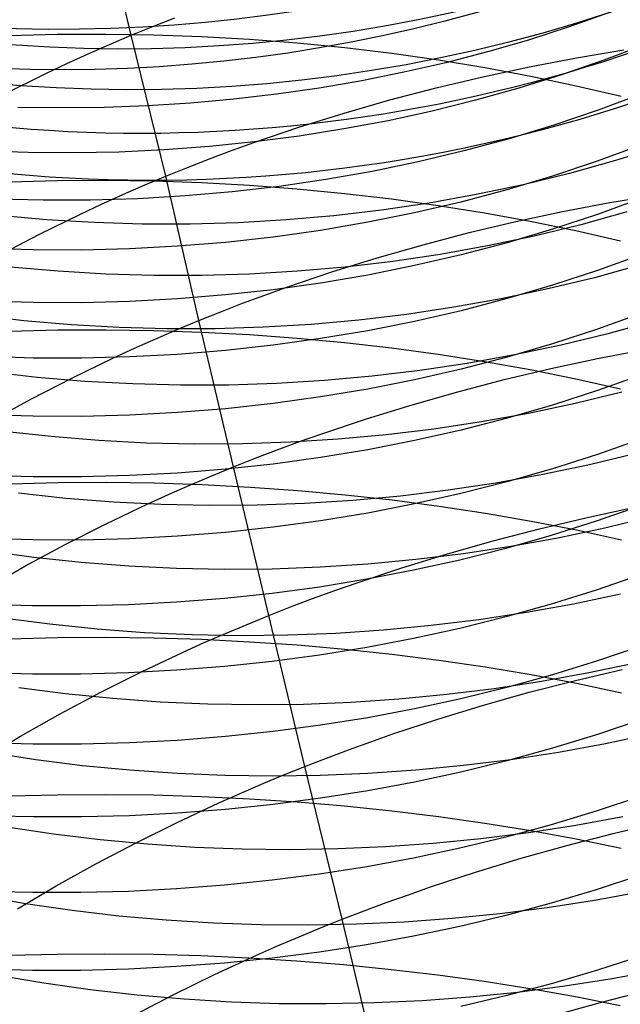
# Model space of a CAD drawing. Extents: x -383 to 1849, y -1185 to -529.
# Tile 597 of 656: x 411.5 to 417.64, y -955.62 to -945.55. Entities that reach past the tile are written whole.
import ezdxf

# ---------------------------------------------------------------- set-up
doc = ezdxf.new("R2010")
doc.units = 0
doc.layers.add('PREDEFINITO', color=7, linetype='CONTINUOUS')

msp = doc.modelspace()

# ---------------------------------------------------------------- linework, layer by layer
at = {"layer": 'PREDEFINITO'}
for p, q in [((412.636, -945.71, 501.299), (412.299, -944.29, 502.712)), ((412.858, -945.619, 501.259), (413.083, -945.531, 501.223)), ((417.527, -945.478, 598.041), (417.115, -945.624, 597.995)), ((412.636, -945.71, 501.299), (412.858, -945.619, 501.259)), ((417.115, -945.624, 597.995), (416.699, -945.758, 597.953)), ((411.388, -945.712, 650.636), (411.88, -945.699, 650.638)), ((411.88, -945.699, 650.638), (412.373, -945.697, 650.628)), ((412.373, -945.697, 650.628), (412.865, -945.705, 650.607)), ((412.415, -945.804, 501.341), (412.636, -945.71, 501.299)), ((412.99, -947.151, 499.912), (412.636, -945.71, 501.299)), ((412.865, -945.705, 650.607), (413.356, -945.722, 650.574)), ((413.356, -945.722, 650.574), (413.846, -945.75, 650.531)), ((413.846, -945.75, 650.531), (414.333, -945.788, 650.476)), ((416.699, -945.758, 597.953), (416.278, -945.88, 597.916)), ((412.195, -945.9, 501.386), (412.415, -945.804, 501.341)), ((414.333, -945.788, 650.476), (414.819, -945.836, 650.409)), ((414.819, -945.836, 650.409), (415.301, -945.894, 650.332)), ((417.191, -945.941, 499.644), (417.674, -945.86, 499.672)), ((417.894, -945.802, 599.486), (417.468, -945.964, 599.43)), ((411.978, -945.999, 501.435), (412.195, -945.9, 501.386)), ((415.301, -945.894, 650.332), (415.779, -945.962, 650.243)), ((415.779, -945.962, 650.243), (416.253, -946.04, 650.143)), ((416.278, -945.88, 597.916), (415.853, -945.99, 597.883)), ((416.71, -946.032, 499.627), (417.191, -945.941, 499.644)), ((417.468, -945.964, 599.43), (417.036, -946.114, 599.38)), ((411.762, -946.1, 501.486), (411.978, -945.999, 501.435)), ((415.853, -945.99, 597.883), (415.425, -946.088, 597.854)), ((416.231, -946.135, 499.622), (416.71, -946.032, 499.627)), ((416.253, -946.04, 650.143), (416.723, -946.128, 650.032)), ((411.337, -946.311, 501.597), (411.762, -946.1, 501.486)), ((414.994, -946.175, 597.83), (414.559, -946.25, 597.811)), ((415.425, -946.088, 597.854), (414.994, -946.175, 597.83)), ((415.755, -946.247, 499.628), (416.231, -946.135, 499.622)), ((417.036, -946.114, 599.38), (416.599, -946.25, 599.334)), ((416.723, -946.128, 650.032), (417.187, -946.225, 649.909)), ((414.559, -946.25, 597.811), (414.123, -946.313, 597.795)), ((415.282, -946.371, 499.646), (415.755, -946.247, 499.628)), ((416.599, -946.25, 599.334), (416.157, -946.374, 599.294)), ((417.187, -946.225, 649.909), (417.646, -946.333, 649.776)), ((413.684, -946.364, 597.784), (413.244, -946.404, 597.778)), ((414.123, -946.313, 597.795), (413.684, -946.364, 597.784)), ((414.814, -946.506, 499.675), (415.282, -946.371, 499.646)), ((416.157, -946.374, 599.294), (415.712, -946.485, 599.259)), ((417.857, -946.309, 600.871), (417.411, -946.476, 600.81)), ((411.918, -946.453, 597.783), (411.475, -946.447, 597.794)), ((412.36, -946.449, 597.777), (411.918, -946.453, 597.783)), ((412.802, -946.432, 597.775), (412.36, -946.449, 597.777)), ((413.244, -946.404, 597.778), (412.802, -946.432, 597.775)), ((417.411, -946.476, 600.81), (416.959, -946.629, 600.755)), ((414.35, -946.651, 499.716), (414.814, -946.506, 499.675)), ((415.712, -946.485, 599.259), (415.262, -946.583, 599.229)), ((413.891, -946.807, 499.769), (414.35, -946.651, 499.716)), ((414.809, -946.668, 599.204), (414.353, -946.741, 599.184)), ((415.262, -946.583, 599.229), (414.809, -946.668, 599.204)), ((416.959, -946.629, 600.755), (416.501, -946.768, 600.706)), ((414.353, -946.741, 599.184), (413.895, -946.801, 599.169)), ((416.501, -946.768, 600.706), (416.039, -946.893, 600.663)), ((413.435, -946.848, 599.159), (412.973, -946.882, 599.153)), ((413.895, -946.801, 599.169), (413.435, -946.848, 599.159)), ((413.663, -946.889, 499.8), (413.891, -946.807, 499.769)), ((417.856, -946.829, 602.251), (417.402, -946.997, 602.186)), ((418.055, -946.846, 549.399), (417.589, -946.991, 549.415)), ((411.584, -946.909, 599.168), (411.121, -946.893, 599.183)), ((412.047, -946.913, 599.158), (411.584, -946.909, 599.168)), ((412.51, -946.904, 599.153), (412.047, -946.913, 599.158)), ((412.973, -946.882, 599.153), (412.51, -946.904, 599.153)), ((413.213, -947.061, 499.872), (413.437, -946.974, 499.834)), ((413.437, -946.974, 499.834), (413.663, -946.889, 499.8)), ((416.039, -946.893, 600.663), (415.572, -947.005, 600.625)), ((412.99, -947.151, 499.912), (413.213, -947.061, 499.872)), ((415.572, -947.005, 600.625), (415.101, -947.102, 600.594)), ((417.402, -946.997, 602.186), (416.943, -947.15, 602.128)), ((417.589, -946.991, 549.415), (417.118, -947.122, 549.426)), ((412.769, -947.244, 499.955), (412.99, -947.151, 499.912)), ((413.328, -948.627, 498.558), (412.99, -947.151, 499.912)), ((415.101, -947.102, 600.594), (414.626, -947.186, 600.568)), ((416.943, -947.15, 602.128), (416.478, -947.289, 602.075)), ((417.118, -947.122, 549.426), (416.643, -947.238, 549.432)), ((411.391, -947.208, 652.026), (411.883, -947.195, 652.028)), ((411.883, -947.195, 652.028), (412.374, -947.192, 652.019)), ((412.374, -947.192, 652.019), (412.865, -947.2, 651.997)), ((412.55, -947.339, 500.001), (412.769, -947.244, 499.955)), ((412.865, -947.2, 651.997), (413.356, -947.217, 651.965)), ((413.356, -947.217, 651.965), (413.845, -947.244, 651.92)), ((414.149, -947.255, 600.548), (413.669, -947.311, 600.534)), ((413.845, -947.244, 651.92), (414.331, -947.28, 651.864)), ((414.626, -947.186, 600.568), (414.149, -947.255, 600.548)), ((414.331, -947.28, 651.864), (414.816, -947.327, 651.797)), ((416.643, -947.238, 549.432), (416.164, -947.339, 549.432)), ((412.704, -947.382, 600.522), (412.22, -947.396, 600.525)), ((412.332, -947.437, 500.051), (412.55, -947.339, 500.001)), ((413.187, -947.353, 600.525), (412.704, -947.382, 600.522)), ((413.669, -947.311, 600.534), (413.187, -947.353, 600.525)), ((414.816, -947.327, 651.797), (415.297, -947.384, 651.718)), ((415.297, -947.384, 651.718), (415.775, -947.45, 651.628)), ((416.164, -947.339, 549.432), (415.682, -947.426, 549.427)), ((416.478, -947.289, 602.075), (416.008, -947.415, 602.029)), ((417.857, -947.376, 603.621), (417.404, -947.542, 603.553)), ((417.529, -947.421, 498.285), (418.012, -947.339, 498.313)), ((411.736, -947.397, 600.533), (411.252, -947.385, 600.547)), ((412.22, -947.396, 600.525), (411.736, -947.397, 600.533)), ((412.116, -947.538, 500.103), (412.332, -947.437, 500.051)), ((415.682, -947.426, 549.427), (415.196, -947.498, 549.418)), ((416.008, -947.415, 602.029), (415.533, -947.525, 601.99)), ((415.775, -947.45, 651.628), (416.248, -947.526, 651.526)), ((417.048, -947.513, 498.268), (417.529, -947.421, 498.285)), ((411.769, -947.596, 549.214), (411.281, -947.552, 549.166)), ((411.69, -947.746, 500.216), (412.116, -947.538, 500.103)), ((414.709, -947.556, 549.403), (414.22, -947.599, 549.384)), ((415.196, -947.498, 549.418), (414.709, -947.556, 549.403)), ((415.533, -947.525, 601.99), (415.054, -947.622, 601.956)), ((416.248, -947.526, 651.526), (416.717, -947.612, 651.413)), ((416.569, -947.615, 498.262), (417.048, -947.513, 498.268)), ((417.404, -947.542, 603.553), (416.944, -947.694, 603.491)), ((417.703, -947.516, 548.071), (417.233, -947.647, 548.082)), ((412.258, -947.625, 549.257), (411.769, -947.596, 549.214)), ((412.748, -947.64, 549.296), (412.258, -947.625, 549.257)), ((413.239, -947.641, 549.33), (412.748, -947.64, 549.296)), ((413.73, -947.627, 549.359), (413.239, -947.641, 549.33)), ((414.22, -947.599, 549.384), (413.73, -947.627, 549.359)), ((415.054, -947.622, 601.956), (414.572, -947.705, 601.929)), ((416.093, -947.728, 498.269), (416.569, -947.615, 498.262)), ((416.717, -947.612, 651.413), (417.181, -947.707, 651.289)), ((417.233, -947.647, 548.082), (416.758, -947.763, 548.088)), ((411.272, -947.965, 500.341), (411.69, -947.746, 500.216)), ((414.086, -947.773, 601.908), (413.599, -947.828, 601.893)), ((414.572, -947.705, 601.929), (414.086, -947.773, 601.908)), ((415.62, -947.852, 498.287), (416.093, -947.728, 498.269)), ((416.758, -947.763, 548.088), (416.279, -947.864, 548.088)), ((416.944, -947.694, 603.491), (416.479, -947.832, 603.436)), ((417.181, -947.707, 651.289), (417.639, -947.813, 651.153)), ((413.109, -947.868, 601.885), (412.618, -947.895, 601.882)), ((413.599, -947.828, 601.893), (413.109, -947.868, 601.885)), ((415.152, -947.986, 498.317), (415.62, -947.852, 498.287)), ((416.279, -947.864, 548.088), (415.797, -947.951, 548.083)), ((416.479, -947.832, 603.436), (416.009, -947.956, 603.388)), ((411.634, -947.905, 601.896), (411.143, -947.89, 601.911)), ((412.126, -947.907, 601.886), (411.634, -947.905, 601.896)), ((412.618, -947.895, 601.882), (412.126, -947.907, 601.886)), ((414.688, -948.13, 498.359), (415.152, -947.986, 498.317)), ((415.797, -947.951, 548.083), (415.312, -948.023, 548.072)), ((416.009, -947.956, 603.388), (415.534, -948.066, 603.346)), ((417.856, -947.951, 604.979), (417.403, -948.116, 604.908)), ((411.888, -948.123, 547.854), (411.401, -948.08, 547.803)), ((414.825, -948.08, 548.057), (414.337, -948.124, 548.036)), ((415.312, -948.023, 548.072), (414.825, -948.08, 548.057)), ((415.534, -948.066, 603.346), (415.055, -948.162, 603.311)), ((417.843, -948.058, 546.735), (417.373, -948.189, 546.746)), ((412.377, -948.152, 547.9), (411.888, -948.123, 547.854)), ((412.866, -948.167, 547.942), (412.377, -948.152, 547.9)), ((413.357, -948.167, 547.978), (412.866, -948.167, 547.942)), ((413.847, -948.152, 548.009), (413.357, -948.167, 547.978)), ((414.337, -948.124, 548.036), (413.847, -948.152, 548.009)), ((414.229, -948.285, 498.413), (414.688, -948.13, 498.359)), ((415.055, -948.162, 603.311), (414.573, -948.244, 603.282)), ((417.373, -948.189, 546.746), (416.897, -948.304, 546.752)), ((417.403, -948.116, 604.908), (416.944, -948.267, 604.844)), ((414.001, -948.367, 498.444), (414.229, -948.285, 498.413)), ((414.573, -948.244, 603.282), (414.087, -948.312, 603.26)), ((416.944, -948.267, 604.844), (416.479, -948.403, 604.786)), ((413.6, -948.366, 603.244), (413.11, -948.407, 603.234)), ((414.087, -948.312, 603.26), (413.6, -948.366, 603.244)), ((413.775, -948.451, 498.479), (414.001, -948.367, 498.444)), ((416.897, -948.304, 546.752), (416.418, -948.406, 546.752)), ((411.635, -948.444, 603.245), (411.144, -948.429, 603.261)), ((412.127, -948.445, 603.235), (411.635, -948.444, 603.245)), ((412.619, -948.433, 603.231), (412.127, -948.445, 603.235)), ((413.11, -948.407, 603.234), (412.619, -948.433, 603.231)), ((413.551, -948.538, 498.517), (413.775, -948.451, 498.479)), ((416.418, -948.406, 546.752), (415.936, -948.492, 546.746)), ((416.479, -948.403, 604.786), (416.009, -948.527, 604.735)), ((411.538, -948.629, 546.449), (411.053, -948.573, 546.389)), ((413.328, -948.627, 498.558), (413.551, -948.538, 498.517)), ((415.451, -948.565, 546.735), (414.964, -948.623, 546.718)), ((415.936, -948.492, 546.746), (415.451, -948.565, 546.735)), ((416.009, -948.527, 604.735), (415.534, -948.636, 604.691)), ((417.856, -948.553, 606.328), (417.403, -948.716, 606.253)), ((412.025, -948.671, 546.503), (411.538, -948.629, 546.449)), ((412.514, -948.698, 546.552), (412.025, -948.671, 546.503)), ((413.107, -948.719, 498.602), (413.328, -948.627, 498.558)), ((413.682, -950.124, 497.233), (413.328, -948.627, 498.558)), ((414.475, -948.667, 546.696), (413.985, -948.696, 546.668)), ((414.964, -948.623, 546.718), (414.475, -948.667, 546.696)), ((415.534, -948.636, 604.691), (415.055, -948.731, 604.654)), ((417.981, -948.632, 545.412), (417.51, -948.762, 545.424)), ((411.392, -948.737, 653.38), (411.884, -948.724, 653.382)), ((411.884, -948.724, 653.382), (412.375, -948.722, 653.373)), ((412.375, -948.722, 653.373), (412.866, -948.728, 653.351)), ((413.004, -948.712, 546.596), (412.514, -948.698, 546.552)), ((412.866, -948.728, 653.351), (413.356, -948.745, 653.318)), ((412.888, -948.813, 498.649), (413.107, -948.719, 498.602)), ((413.494, -948.711, 546.635), (413.004, -948.712, 546.596)), ((413.356, -948.745, 653.318), (413.845, -948.771, 653.273)), ((413.985, -948.696, 546.668), (413.494, -948.711, 546.635)), ((413.845, -948.771, 653.273), (414.332, -948.807, 653.216)), ((415.055, -948.731, 604.654), (414.573, -948.812, 604.624)), ((417.403, -948.716, 606.253), (416.944, -948.866, 606.185)), ((417.51, -948.762, 545.424), (417.034, -948.878, 545.429)), ((412.67, -948.91, 498.699), (412.888, -948.813, 498.649)), ((414.087, -948.88, 604.6), (413.599, -948.934, 604.583)), ((414.573, -948.812, 604.624), (414.087, -948.88, 604.6)), ((414.332, -948.807, 653.216), (414.816, -948.852, 653.148)), ((414.816, -948.852, 653.148), (415.298, -948.907, 653.068)), ((416.944, -948.866, 606.185), (416.479, -949.002, 606.125)), ((417.034, -948.878, 545.429), (416.555, -948.979, 545.429)), ((412.454, -949.01, 498.752), (412.67, -948.91, 498.699)), ((413.11, -948.974, 604.573), (412.619, -949, 604.569)), ((413.599, -948.934, 604.583), (413.11, -948.974, 604.573)), ((415.298, -948.907, 653.068), (415.775, -948.971, 652.977)), ((415.775, -948.971, 652.977), (416.249, -949.045, 652.874)), ((416.555, -948.979, 545.429), (416.073, -949.066, 545.423)), ((417.405, -949.016, 496.941), (417.887, -948.924, 496.958)), ((411.635, -949.011, 604.582), (411.144, -948.996, 604.599)), ((412.127, -949.012, 604.572), (411.635, -949.011, 604.582)), ((412.028, -949.216, 498.867), (412.454, -949.01, 498.752)), ((412.619, -949, 604.569), (412.127, -949.012, 604.572)), ((416.073, -949.066, 545.423), (415.588, -949.139, 545.411)), ((416.479, -949.002, 606.125), (416.009, -949.125, 606.072)), ((416.249, -949.045, 652.874), (416.717, -949.129, 652.759)), ((416.926, -949.119, 496.935), (417.405, -949.016, 496.941)), ((411.676, -949.209, 545.108), (411.191, -949.154, 545.046)), ((415.588, -949.139, 545.411), (415.101, -949.197, 545.393)), ((416.009, -949.125, 606.072), (415.534, -949.233, 606.025)), ((416.45, -949.232, 496.941), (416.926, -949.119, 496.935)), ((416.717, -949.129, 652.759), (417.181, -949.222, 652.633)), ((417.856, -949.181, 607.664), (417.403, -949.343, 607.586)), ((411.609, -949.431, 498.994), (412.028, -949.216, 498.867)), ((412.163, -949.25, 545.166), (411.676, -949.209, 545.108)), ((412.651, -949.276, 545.218), (412.163, -949.25, 545.166)), ((413.141, -949.289, 545.264), (412.651, -949.276, 545.218)), ((413.632, -949.287, 545.305), (413.141, -949.289, 545.264)), ((414.122, -949.271, 545.34), (413.632, -949.287, 545.305)), ((414.612, -949.241, 545.369), (414.122, -949.271, 545.34)), ((415.101, -949.197, 545.393), (414.612, -949.241, 545.369)), ((415.534, -949.233, 606.025), (415.055, -949.328, 605.986)), ((415.977, -949.355, 496.959), (416.45, -949.232, 496.941)), ((417.181, -949.222, 652.633), (417.639, -949.325, 652.495)), ((415.055, -949.328, 605.986), (414.573, -949.408, 605.954)), ((415.508, -949.488, 496.989), (415.977, -949.355, 496.959)), ((417.403, -949.343, 607.586), (416.944, -949.492, 607.515)), ((417.652, -949.361, 544.113), (417.176, -949.477, 544.118)), ((411.198, -949.656, 499.132), (411.609, -949.431, 498.994)), ((414.087, -949.476, 605.929), (413.6, -949.529, 605.911)), ((414.573, -949.408, 605.954), (414.087, -949.476, 605.929)), ((415.043, -949.632, 497.032), (415.508, -949.488, 496.989)), ((416.944, -949.492, 607.515), (416.479, -949.626, 607.452)), ((417.176, -949.477, 544.118), (416.697, -949.578, 544.118)), ((411.635, -949.606, 605.909), (411.144, -949.592, 605.925)), ((412.619, -949.595, 605.896), (412.127, -949.608, 605.899)), ((413.11, -949.569, 605.9), (412.619, -949.595, 605.896)), ((413.6, -949.529, 605.911), (413.11, -949.569, 605.9)), ((416.697, -949.578, 544.118), (416.215, -949.665, 544.111)), ((412.127, -949.608, 605.899), (411.635, -949.606, 605.909)), ((414.584, -949.785, 497.086), (415.043, -949.632, 497.032)), ((416.215, -949.665, 544.111), (415.73, -949.738, 544.098)), ((416.479, -949.626, 607.452), (416.009, -949.747, 607.397)), ((411.819, -949.815, 543.779), (411.335, -949.761, 543.713)), ((414.356, -949.866, 497.118), (414.584, -949.785, 497.086)), ((415.243, -949.797, 544.079), (414.754, -949.842, 544.054)), ((415.73, -949.738, 544.098), (415.243, -949.797, 544.079)), ((416.009, -949.747, 607.397), (415.534, -949.855, 607.348)), ((412.306, -949.854, 543.839), (411.819, -949.815, 543.779)), ((412.794, -949.88, 543.894), (412.306, -949.854, 543.839)), ((413.284, -949.892, 543.943), (412.794, -949.88, 543.894)), ((413.774, -949.889, 543.986), (413.284, -949.892, 543.943)), ((414.264, -949.873, 544.023), (413.774, -949.889, 543.986)), ((414.13, -949.949, 497.153), (414.356, -949.866, 497.118)), ((414.754, -949.842, 544.054), (414.264, -949.873, 544.023)), ((415.534, -949.855, 607.348), (415.055, -949.949, 607.307)), ((417.856, -949.836, 608.987), (417.403, -949.997, 608.906)), ((413.905, -950.035, 497.192), (414.13, -949.949, 497.153)), ((415.055, -949.949, 607.307), (414.573, -950.029, 607.274)), ((417.403, -949.997, 608.906), (416.943, -950.144, 608.833)), ((417.8, -949.986, 542.814), (417.324, -950.102, 542.82)), ((414.087, -950.096, 607.247), (413.599, -950.149, 607.228)), ((413.682, -950.124, 497.233), (413.905, -950.035, 497.192)), ((414.573, -950.029, 607.274), (414.087, -950.096, 607.247)), ((417.324, -950.102, 542.82), (416.845, -950.203, 542.819)), ((413.11, -950.188, 607.216), (412.619, -950.214, 607.212)), ((413.599, -950.149, 607.228), (413.11, -950.188, 607.216)), ((413.461, -950.215, 497.278), (413.682, -950.124, 497.233)), ((414.043, -951.644, 495.937), (413.682, -950.124, 497.233)), ((416.845, -950.203, 542.819), (416.363, -950.29, 542.812)), ((416.943, -950.144, 608.833), (416.478, -950.277, 608.767)), ((411.635, -950.226, 607.224), (411.143, -950.212, 607.241)), ((411.397, -950.297, 654.698), (411.889, -950.285, 654.7)), ((412.127, -950.227, 607.214), (411.635, -950.226, 607.224)), ((411.889, -950.285, 654.7), (412.381, -950.282, 654.69)), ((412.619, -950.214, 607.212), (412.127, -950.227, 607.214)), ((412.381, -950.282, 654.69), (412.872, -950.289, 654.669)), ((412.872, -950.289, 654.669), (413.363, -950.305, 654.635)), ((413.241, -950.308, 497.325), (413.461, -950.215, 497.278)), ((416.363, -950.29, 542.812), (415.878, -950.364, 542.798)), ((416.478, -950.277, 608.767), (416.008, -950.397, 608.709)), ((411.969, -950.446, 542.462), (411.485, -950.394, 542.393)), ((412.807, -950.502, 497.43), (413.023, -950.404, 497.376)), ((413.023, -950.404, 497.376), (413.241, -950.308, 497.325)), ((413.363, -950.305, 654.635), (413.852, -950.33, 654.589)), ((413.852, -950.33, 654.589), (414.34, -950.365, 654.532)), ((414.34, -950.365, 654.532), (414.824, -950.409, 654.463)), ((415.878, -950.364, 542.798), (415.391, -950.423, 542.778)), ((416.008, -950.397, 608.709), (415.533, -950.503, 608.659)), ((412.455, -950.485, 542.525), (411.969, -950.446, 542.462)), ((412.38, -950.706, 497.547), (412.807, -950.502, 497.43)), ((412.943, -950.509, 542.583), (412.455, -950.485, 542.525)), ((414.413, -950.499, 542.719), (413.923, -950.517, 542.679)), ((414.902, -950.468, 542.751), (414.413, -950.499, 542.719)), ((414.824, -950.409, 654.463), (415.306, -950.462, 654.381)), ((415.391, -950.423, 542.778), (414.902, -950.468, 542.751)), ((415.533, -950.503, 608.659), (415.054, -950.596, 608.616)), ((415.306, -950.462, 654.381), (415.784, -950.525, 654.289)), ((413.433, -950.52, 542.634), (412.943, -950.509, 542.583)), ((413.923, -950.517, 542.679), (413.433, -950.52, 542.634)), ((415.054, -950.596, 608.616), (414.572, -950.676, 608.581)), ((415.784, -950.525, 654.289), (416.258, -950.597, 654.184)), ((416.258, -950.597, 654.184), (416.727, -950.679, 654.068)), ((417.286, -950.644, 495.633), (417.765, -950.541, 495.639)), ((417.844, -950.522, 610.295), (417.391, -950.681, 610.21)), ((411.96, -950.919, 497.676), (412.38, -950.706, 497.547)), ((414.572, -950.676, 608.581), (414.087, -950.742, 608.553)), ((416.727, -950.679, 654.068), (417.191, -950.769, 653.94)), ((416.81, -950.757, 495.639), (417.286, -950.644, 495.633)), ((417.391, -950.681, 610.21), (416.931, -950.826, 610.134)), ((417.954, -950.636, 541.527), (417.479, -950.751, 541.533)), ((413.599, -950.795, 608.533), (413.109, -950.834, 608.52)), ((414.087, -950.742, 608.553), (413.599, -950.795, 608.533)), ((416.338, -950.88, 495.658), (416.81, -950.757, 495.639)), ((417.479, -950.751, 541.533), (417, -950.853, 541.532)), ((417.191, -950.769, 653.94), (417.649, -950.869, 653.8)), ((411.634, -950.872, 608.527), (411.143, -950.858, 608.545)), ((412.126, -950.873, 608.518), (411.634, -950.872, 608.527)), ((412.618, -950.86, 608.515), (412.126, -950.873, 608.518)), ((413.109, -950.834, 608.52), (412.618, -950.86, 608.515)), ((415.869, -951.013, 495.689), (416.338, -950.88, 495.658)), ((416.931, -950.826, 610.134), (416.467, -950.958, 610.066)), ((417, -950.853, 541.532), (416.518, -950.94, 541.524)), ((411.641, -951.052, 541.085), (411.16, -950.987, 541.006)), ((411.549, -951.141, 497.816), (411.96, -950.919, 497.676)), ((416.467, -950.958, 610.066), (415.997, -951.077, 610.006)), ((416.518, -950.94, 541.524), (416.033, -951.014, 541.51)), ((412.125, -951.103, 541.157), (411.641, -951.052, 541.085)), ((412.611, -951.14, 541.224), (412.125, -951.103, 541.157)), ((415.546, -951.073, 541.488), (415.057, -951.119, 541.461)), ((415.404, -951.156, 495.732), (415.869, -951.013, 495.689)), ((415.997, -951.077, 610.006), (415.522, -951.182, 609.953)), ((416.033, -951.014, 541.51), (415.546, -951.073, 541.488)), ((411.146, -951.372, 497.967), (411.549, -951.141, 497.816)), ((413.099, -951.164, 541.284), (412.611, -951.14, 541.224)), ((413.588, -951.173, 541.338), (413.099, -951.164, 541.284)), ((414.078, -951.169, 541.385), (413.588, -951.173, 541.338)), ((414.568, -951.151, 541.426), (414.078, -951.169, 541.385)), ((415.057, -951.119, 541.461), (414.568, -951.151, 541.426)), ((414.945, -951.309, 495.788), (415.404, -951.156, 495.732)), ((415.522, -951.182, 609.953), (415.044, -951.274, 609.909)), ((415.044, -951.274, 609.909), (414.562, -951.353, 609.872)), ((414.717, -951.389, 495.82), (414.945, -951.309, 495.788)), ((417.844, -951.227, 611.59), (417.391, -951.384, 611.503)), ((414.562, -951.353, 609.872), (414.077, -951.418, 609.843)), ((414.491, -951.472, 495.856), (414.717, -951.389, 495.82)), ((417.391, -951.384, 611.503), (416.931, -951.528, 611.424)), ((413.1, -951.509, 609.809), (412.609, -951.535, 609.803)), ((413.589, -951.47, 609.822), (413.1, -951.509, 609.809)), ((414.077, -951.418, 609.843), (413.589, -951.47, 609.822)), ((414.266, -951.557, 495.895), (414.491, -951.472, 495.856)), ((417.638, -951.425, 540.26), (417.159, -951.527, 540.259)), ((411.627, -951.547, 609.816), (411.136, -951.533, 609.833)), ((412.118, -951.547, 609.806), (411.627, -951.547, 609.816)), ((412.609, -951.535, 609.803), (412.118, -951.547, 609.806)), ((414.043, -951.644, 495.937), (414.266, -951.557, 495.895)), ((416.931, -951.528, 611.424), (416.467, -951.659, 611.353)), ((417.159, -951.527, 540.259), (416.677, -951.614, 540.25)), ((411.803, -951.734, 539.791), (411.322, -951.671, 539.709)), ((413.821, -951.735, 495.983), (414.043, -951.644, 495.937)), ((414.41, -953.189, 494.672), (414.043, -951.644, 495.937)), ((416.192, -951.688, 540.235), (415.705, -951.748, 540.212)), ((416.467, -951.659, 611.353), (415.997, -951.776, 611.29)), ((416.677, -951.614, 540.25), (416.192, -951.688, 540.235)), ((412.287, -951.784, 539.866), (411.803, -951.734, 539.791)), ((412.772, -951.82, 539.936), (412.287, -951.784, 539.866)), ((413.601, -951.827, 496.031), (413.821, -951.735, 495.983)), ((415.217, -951.794, 540.183), (414.728, -951.827, 540.147)), ((415.705, -951.748, 540.212), (415.217, -951.794, 540.183)), ((415.997, -951.776, 611.29), (415.522, -951.881, 611.236)), ((411.389, -951.882, 655.985), (411.881, -951.87, 655.988)), ((411.881, -951.87, 655.988), (412.374, -951.867, 655.979)), ((412.374, -951.867, 655.979), (412.866, -951.873, 655.957)), ((413.26, -951.842, 539.998), (412.772, -951.82, 539.936)), ((412.866, -951.873, 655.957), (413.357, -951.888, 655.923)), ((413.749, -951.851, 540.055), (413.26, -951.842, 539.998)), ((413.357, -951.888, 655.923), (413.847, -951.912, 655.877)), ((413.383, -951.922, 496.083), (413.601, -951.827, 496.031)), ((414.238, -951.845, 540.104), (413.749, -951.851, 540.055)), ((413.847, -951.912, 655.877), (414.335, -951.946, 655.819)), ((414.728, -951.827, 540.147), (414.238, -951.845, 540.104)), ((415.522, -951.881, 611.236), (415.044, -951.972, 611.19)), ((413.167, -952.02, 496.138), (413.383, -951.922, 496.083)), ((414.335, -951.946, 655.819), (414.82, -951.988, 655.749)), ((415.044, -951.972, 611.19), (414.562, -952.05, 611.151)), ((414.82, -951.988, 655.749), (415.302, -952.04, 655.667)), ((417.856, -951.953, 612.875), (417.403, -952.108, 612.784)), ((412.74, -952.221, 496.257), (413.167, -952.02, 496.138)), ((414.077, -952.114, 611.121), (413.589, -952.166, 611.099)), ((414.562, -952.05, 611.151), (414.077, -952.114, 611.121)), ((415.302, -952.04, 655.667), (415.781, -952.101, 655.573)), ((415.781, -952.101, 655.573), (416.255, -952.17, 655.467)), ((417.403, -952.108, 612.784), (416.943, -952.251, 612.702)), ((413.1, -952.205, 611.085), (412.609, -952.23, 611.079)), ((413.589, -952.166, 611.099), (413.1, -952.205, 611.085)), ((416.255, -952.17, 655.467), (416.725, -952.249, 655.35)), ((417.179, -952.308, 494.37), (417.655, -952.195, 494.364)), ((417.793, -952.131, 539.003), (417.315, -952.232, 539.002)), ((411.627, -952.243, 611.091), (411.136, -952.229, 611.109)), ((412.118, -952.243, 611.081), (411.627, -952.243, 611.091)), ((412.609, -952.23, 611.079), (412.118, -952.243, 611.081)), ((412.32, -952.432, 496.388), (412.74, -952.221, 496.257)), ((416.943, -952.251, 612.702), (416.478, -952.38, 612.629)), ((416.706, -952.43, 494.389), (417.179, -952.308, 494.37)), ((416.725, -952.249, 655.35), (417.189, -952.337, 655.22)), ((417.315, -952.232, 539.002), (416.833, -952.32, 538.993)), ((411.965, -952.447, 538.512), (411.486, -952.385, 538.427)), ((416.348, -952.394, 538.976), (415.862, -952.454, 538.953)), ((416.478, -952.38, 612.629), (416.008, -952.496, 612.564)), ((416.833, -952.32, 538.993), (416.348, -952.394, 538.976)), ((417.189, -952.337, 655.22), (417.648, -952.435, 655.079)), ((411.908, -952.651, 496.53), (412.32, -952.432, 496.388)), ((412.448, -952.495, 538.591), (411.965, -952.447, 538.512)), ((412.933, -952.53, 538.664), (412.448, -952.495, 538.591)), ((415.374, -952.501, 538.922), (414.886, -952.534, 538.884)), ((415.862, -952.454, 538.953), (415.374, -952.501, 538.922)), ((416.008, -952.496, 612.564), (415.534, -952.6, 612.507)), ((416.237, -952.562, 494.42), (416.706, -952.43, 494.389)), ((413.42, -952.551, 538.729), (412.933, -952.53, 538.664)), ((413.908, -952.559, 538.788), (413.42, -952.551, 538.729)), ((414.397, -952.553, 538.84), (413.908, -952.559, 538.788)), ((414.886, -952.534, 538.884), (414.397, -952.553, 538.84)), ((415.534, -952.6, 612.507), (415.055, -952.69, 612.459)), ((415.772, -952.705, 494.464), (416.237, -952.562, 494.42)), ((411.504, -952.879, 496.685), (411.908, -952.651, 496.53)), ((415.055, -952.69, 612.459), (414.572, -952.767, 612.419)), ((415.313, -952.856, 494.521), (415.772, -952.705, 494.464)), ((417.856, -952.708, 614.141), (417.403, -952.862, 614.047)), ((414.572, -952.767, 612.419), (414.087, -952.832, 612.388)), ((411.109, -953.115, 496.85), (411.504, -952.879, 496.685)), ((413.11, -952.922, 612.35), (412.619, -952.947, 612.343)), ((413.599, -952.883, 612.365), (413.11, -952.922, 612.35)), ((414.087, -952.832, 612.388), (413.599, -952.883, 612.365)), ((415.085, -952.936, 494.554), (415.313, -952.856, 494.521)), ((417.403, -952.862, 614.047), (416.943, -953.003, 613.962)), ((417.964, -952.856, 537.758), (417.485, -952.957, 537.756)), ((411.635, -952.96, 612.355), (411.143, -952.947, 612.373)), ((412.127, -952.96, 612.345), (411.635, -952.96, 612.355)), ((412.619, -952.947, 612.343), (412.127, -952.96, 612.345)), ((414.634, -953.103, 494.63), (414.859, -953.018, 494.59)), ((414.859, -953.018, 494.59), (415.085, -952.936, 494.554)), ((416.943, -953.003, 613.962), (416.478, -953.131, 613.886)), ((417.485, -952.957, 537.756), (417.004, -953.045, 537.747)), ((411.659, -953.121, 537.158), (411.184, -953.048, 537.062)), ((412.139, -953.181, 537.247), (411.659, -953.121, 537.158)), ((414.41, -953.189, 494.672), (414.634, -953.103, 494.63)), ((416.519, -953.119, 537.73), (416.033, -953.18, 537.705)), ((417.004, -953.045, 537.747), (416.519, -953.119, 537.73)), ((412.621, -953.228, 537.329), (412.139, -953.181, 537.247)), ((414.188, -953.279, 494.718), (414.41, -953.189, 494.672)), ((414.794, -954.751, 493.437), (414.41, -953.189, 494.672)), ((416.033, -953.18, 537.705), (415.546, -953.227, 537.673)), ((416.478, -953.131, 613.886), (416.008, -953.246, 613.819)), ((413.106, -953.261, 537.404), (412.621, -953.228, 537.329)), ((413.592, -953.281, 537.472), (413.106, -953.261, 537.404)), ((414.08, -953.288, 537.533), (413.592, -953.281, 537.472)), ((413.968, -953.37, 494.768), (414.188, -953.279, 494.718)), ((414.568, -953.281, 537.587), (414.08, -953.288, 537.533)), ((415.057, -953.261, 537.634), (414.568, -953.281, 537.587)), ((415.546, -953.227, 537.673), (415.057, -953.261, 537.634)), ((416.008, -953.246, 613.819), (415.533, -953.348, 613.76)), ((413.75, -953.465, 494.82), (413.968, -953.37, 494.768)), ((415.533, -953.348, 613.76), (415.055, -953.437, 613.71)), ((411.387, -953.49, 657.246), (411.879, -953.478, 657.249)), ((411.879, -953.478, 657.249), (412.372, -953.474, 657.239)), ((412.372, -953.474, 657.239), (412.864, -953.48, 657.218)), ((412.864, -953.48, 657.218), (413.355, -953.494, 657.184)), ((413.355, -953.494, 657.184), (413.845, -953.518, 657.137)), ((413.533, -953.561, 494.876), (413.75, -953.465, 494.82)), ((413.845, -953.518, 657.137), (414.333, -953.55, 657.079)), ((414.572, -953.514, 613.669), (414.087, -953.577, 613.636)), ((415.055, -953.437, 613.71), (414.572, -953.514, 613.669)), ((417.843, -953.495, 615.389), (417.391, -953.646, 615.292)), ((413.106, -953.76, 494.997), (413.533, -953.561, 494.876)), ((414.087, -953.577, 613.636), (413.599, -953.628, 613.612)), ((414.333, -953.55, 657.079), (414.818, -953.591, 657.008)), ((414.818, -953.591, 657.008), (415.3, -953.641, 656.925)), ((411.635, -953.705, 613.601), (411.143, -953.693, 613.619)), ((412.127, -953.705, 613.591), (411.635, -953.705, 613.601)), ((412.618, -953.692, 613.589), (412.127, -953.705, 613.591)), ((413.109, -953.667, 613.596), (412.618, -953.692, 613.589)), ((413.599, -953.628, 613.612), (413.109, -953.667, 613.596)), ((415.3, -953.641, 656.925), (415.779, -953.7, 656.83)), ((415.779, -953.7, 656.83), (416.253, -953.768, 656.723)), ((417.391, -953.646, 615.292), (416.931, -953.785, 615.204)), ((417.664, -953.704, 536.525), (417.182, -953.792, 536.515)), ((411.84, -953.88, 535.903), (411.365, -953.809, 535.804)), ((412.685, -953.969, 495.13), (413.106, -953.76, 494.997)), ((416.253, -953.768, 656.723), (416.723, -953.845, 656.603)), ((416.931, -953.785, 615.204), (416.467, -953.912, 615.126)), ((417.182, -953.792, 536.515), (416.698, -953.867, 536.497)), ((417.563, -953.874, 493.13), (418.039, -953.762, 493.123)), ((412.319, -953.939, 535.996), (411.84, -953.88, 535.903)), ((416.212, -953.928, 536.472), (415.725, -953.976, 536.438)), ((416.467, -953.912, 615.126), (415.997, -954.025, 615.056)), ((416.698, -953.867, 536.497), (416.212, -953.928, 536.472)), ((416.723, -953.845, 656.603), (417.187, -953.93, 656.472)), ((417.091, -953.997, 493.149), (417.563, -953.874, 493.13)), ((412.273, -954.185, 495.275), (412.685, -953.969, 495.13)), ((412.801, -953.984, 536.081), (412.319, -953.939, 535.996)), ((413.286, -954.016, 536.159), (412.801, -953.984, 536.081)), ((413.772, -954.034, 536.23), (413.286, -954.016, 536.159)), ((415.236, -954.01, 536.398), (414.748, -954.032, 536.349)), ((415.725, -953.976, 536.438), (415.236, -954.01, 536.398)), ((415.997, -954.025, 615.056), (415.522, -954.126, 614.996)), ((416.622, -954.128, 493.181), (417.091, -953.997, 493.149)), ((417.187, -953.93, 656.472), (417.646, -954.024, 656.329)), ((414.259, -954.04, 536.293), (413.772, -954.034, 536.23)), ((414.748, -954.032, 536.349), (414.259, -954.04, 536.293)), ((415.522, -954.126, 614.996), (415.044, -954.214, 614.944)), ((416.157, -954.27, 493.225), (416.622, -954.128, 493.181)), ((411.868, -954.41, 495.431), (412.273, -954.185, 495.275)), ((415.044, -954.214, 614.944), (414.562, -954.29, 614.901)), ((414.562, -954.29, 614.901), (414.077, -954.353, 614.867)), ((415.698, -954.421, 493.283), (416.157, -954.27, 493.225)), ((417.843, -954.301, 616.624), (417.39, -954.451, 616.524)), ((411.472, -954.643, 495.599), (411.868, -954.41, 495.431)), ((413.589, -954.403, 614.842), (413.1, -954.441, 614.826)), ((414.077, -954.353, 614.867), (413.589, -954.403, 614.842)), ((415.47, -954.5, 493.316), (415.698, -954.421, 493.283)), ((411.556, -954.592, 534.561), (411.085, -954.51, 534.451)), ((411.627, -954.479, 614.83), (411.136, -954.466, 614.848)), ((412.118, -954.479, 614.82), (411.627, -954.479, 614.83)), ((412.61, -954.466, 614.818), (412.118, -954.479, 614.82)), ((413.1, -954.441, 614.826), (412.61, -954.466, 614.818)), ((415.243, -954.581, 493.353), (415.47, -954.5, 493.316)), ((417.39, -954.451, 616.524), (416.931, -954.588, 616.434)), ((417.857, -954.471, 535.308), (417.375, -954.559, 535.297)), ((412.032, -954.661, 534.664), (411.556, -954.592, 534.561)), ((415.018, -954.665, 493.394), (415.243, -954.581, 493.353)), ((416.891, -954.634, 535.279), (416.404, -954.696, 535.252)), ((416.931, -954.588, 616.434), (416.466, -954.713, 616.353)), ((417.375, -954.559, 535.297), (416.891, -954.634, 535.279)), ((412.511, -954.718, 534.759), (412.032, -954.661, 534.664)), ((412.993, -954.761, 534.847), (412.511, -954.718, 534.759)), ((414.794, -954.751, 493.437), (415.018, -954.665, 493.394)), ((416.404, -954.696, 535.252), (415.917, -954.745, 535.218)), ((416.466, -954.713, 616.353), (415.996, -954.825, 616.281)), ((413.477, -954.791, 534.928), (412.993, -954.761, 534.847)), ((413.963, -954.808, 535.001), (413.477, -954.791, 534.928)), ((414.451, -954.812, 535.067), (413.963, -954.808, 535.001)), ((414.939, -954.803, 535.125), (414.451, -954.812, 535.067)), ((414.572, -954.84, 493.484), (414.794, -954.751, 493.437)), ((415.173, -956.342, 492.235), (414.794, -954.751, 493.437)), ((415.428, -954.78, 535.175), (414.939, -954.803, 535.125)), ((415.917, -954.745, 535.218), (415.428, -954.78, 535.175)), ((415.996, -954.825, 616.281), (415.522, -954.925, 616.219)), ((414.133, -955.024, 493.588), (414.352, -954.931, 493.535)), ((414.352, -954.931, 493.535), (414.572, -954.84, 493.484)), ((415.522, -954.925, 616.219), (415.043, -955.012, 616.165)), ((413.916, -955.12, 493.645), (414.133, -955.024, 493.588)), ((415.043, -955.012, 616.165), (414.561, -955.087, 616.121)), ((411.383, -955.12, 658.477), (411.875, -955.108, 658.481)), ((411.875, -955.108, 658.481), (412.367, -955.104, 658.472)), ((412.367, -955.104, 658.472), (412.859, -955.109, 658.45)), ((412.859, -955.109, 658.45), (413.349, -955.123, 658.416)), ((413.349, -955.123, 658.416), (413.839, -955.145, 658.369)), ((413.488, -955.317, 493.768), (413.916, -955.12, 493.645)), ((414.561, -955.087, 616.121), (414.076, -955.149, 616.085)), ((417.856, -955.125, 617.848), (417.403, -955.273, 617.745)), ((413.1, -955.236, 616.042), (412.609, -955.261, 616.034)), ((413.589, -955.199, 616.059), (413.1, -955.236, 616.042)), ((414.076, -955.149, 616.085), (413.589, -955.199, 616.059)), ((413.839, -955.145, 658.369), (414.326, -955.176, 658.31)), ((414.326, -955.176, 658.31), (414.811, -955.215, 658.239)), ((414.811, -955.215, 658.239), (415.293, -955.264, 658.155)), ((411.626, -955.274, 616.045), (411.135, -955.262, 616.064)), ((411.744, -955.406, 533.337), (411.273, -955.326, 533.223)), ((412.118, -955.274, 616.035), (411.626, -955.274, 616.045)), ((412.609, -955.261, 616.034), (412.118, -955.274, 616.035)), ((413.066, -955.523, 493.903), (413.488, -955.317, 493.768)), ((415.293, -955.264, 658.155), (415.771, -955.32, 658.059)), ((415.771, -955.32, 658.059), (416.245, -955.386, 657.95)), ((417.403, -955.273, 617.745), (416.943, -955.408, 617.652)), ((418.036, -955.272, 534.11), (417.555, -955.361, 534.1)), ((412.218, -955.474, 533.443), (411.744, -955.406, 533.337)), ((416.245, -955.386, 657.95), (416.714, -955.46, 657.83)), ((416.943, -955.408, 617.652), (416.478, -955.531, 617.569)), ((417.071, -955.436, 534.08), (416.585, -955.499, 534.053)), ((417.555, -955.361, 534.1), (417.071, -955.436, 534.08)), ((412.696, -955.529, 533.542), (412.218, -955.474, 533.443)), ((412.653, -955.738, 494.051), (413.066, -955.523, 493.903)), ((413.177, -955.57, 533.633), (412.696, -955.529, 533.542)), ((416.478, -955.531, 617.569), (416.008, -955.642, 617.495)), ((416.585, -955.499, 534.053), (416.098, -955.548, 534.017)), ((416.714, -955.46, 657.83), (417.178, -955.543, 657.697)), ((417.471, -955.592, 491.943), (417.943, -955.47, 491.924)), ((413.661, -955.599, 533.717), (413.177, -955.57, 533.633)), ((414.147, -955.615, 533.793), (413.661, -955.599, 533.717)), ((414.634, -955.618, 533.861), (414.147, -955.615, 533.793)), ((415.121, -955.607, 533.921), (414.634, -955.618, 533.861)), ((415.61, -955.584, 533.973), (415.121, -955.607, 533.921)), ((416.098, -955.548, 534.017), (415.61, -955.584, 533.973)), ((417.002, -955.723, 491.975), (417.471, -955.592, 491.943)), ((417.178, -955.543, 657.697), (417.637, -955.634, 657.552))]:
    msp.add_line(p, q, dxfattribs=at)
at = {"layer": 'PREDEFINITO', "extrusion": (-0.016833, 0.307513, -0.951395)}
msp.add_arc((-360.475, -721.565, -863.801), 14.979, 55.839, 295.273, dxfattribs=at)
at = {"layer": 'PREDEFINITO', "extrusion": (-0.016807, 0.326121, -0.945179)}
msp.add_arc((-363.491, -703.348, -879.141), 14.974, 51.6841, 297.6499, dxfattribs=at)
at = {"layer": 'PREDEFINITO', "extrusion": (0.060851, -0.293849, -0.953913)}
msp.add_arc((215.369, 1115.269, -221.857), 14.953, 35.4127, 135.0622, dxfattribs=at)
at = {"layer": 'PREDEFINITO', "extrusion": (0.056405, -0.275053, -0.959773)}
msp.add_arc((217.272, 1110.047, -246.175), 14.976, 41.4004, 134.8305, dxfattribs=at)
at = {"layer": 'PREDEFINITO', "extrusion": (0.051905, -0.256186, -0.965233)}
msp.add_arc((219.607, 1104.267, -270.361), 14.987, 44.7978, 134.6351, dxfattribs=at)
at = {"layer": 'PREDEFINITO', "extrusion": (0.047406, -0.237251, -0.970291)}
msp.add_arc((222.251, 1097.964, -294.387), 14.975, 48.0894, 134.482, dxfattribs=at)

doc.saveas('drawing.dxf')
